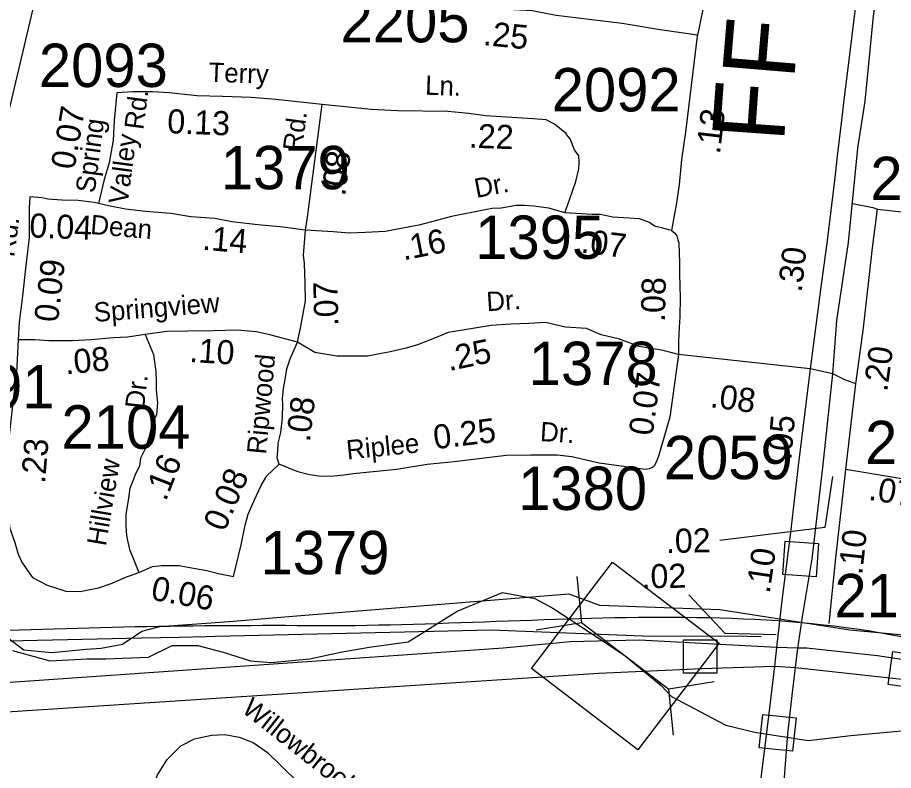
# Model space of a CAD drawing. Extents: x 1945482 to 2853149, y 66427 to 1015778.
# Drawn here: x 2338558 to 2341541, y 185364 to 187928 of the extents above; entities that cross this region are included whole.
import ezdxf

# ---------------------------------------------------------------- set-up
doc = ezdxf.new("R2010")
doc.units = 0
for name, color, linetype in [('Old_Level_10', 7, 'Continuous'), ('Old_Level_11', 7, 'Continuous'), ('Old_Level_17', 7, 'Continuous'), ('Old_Level_22', 7, 'Continuous'), ('Old_Level_28', 7, 'Continuous'), ('Old_Level_3', 7, 'Continuous'), ('Old_Level_31', 7, 'Continuous'), ('Old_Level_32', 7, 'Continuous'), ('Old_Level_35', 7, 'Continuous'), ('Old_Level_48', 7, 'Continuous'), ('Old_Level_49', 7, 'Continuous'), ('Old_Level_50', 7, 'Continuous'), ('Old_Level_56', 7, 'Continuous'), ('Old_Level_59', 7, 'Continuous'), ('Old_Level_8', 7, 'Continuous')]:
    doc.layers.add(name, color=color, linetype=linetype)

msp = doc.modelspace()

# ---------------------------------------------------------------- linework, layer by layer
at = {"layer": 'Old_Level_17'}
for points in [[(2341334.3, 186365.4), (2341308, 186192), (2340950, 186146.7)], [(2341142.1, 185826.2), (2340968.8, 185830), (2340844.4, 185962)]]:
    msp.add_lwpolyline(points, dxfattribs=at)
at = {"layer": 'Old_Level_28'}
for points in [[(2341532.3, 188966.6), (2341465.6, 188430), (2341425.5, 188083.6), (2341416.3, 188006.5), (2341391.2, 187802.7), (2341372.6, 187646.8), (2341364.4, 187578.5), (2341350.2, 187456.1), (2341340.4, 187373.6), (2341315.8, 187168.7), (2341294, 187010), (2341258.2, 186731.9)], [(2341334.8, 186714.9), (2341348.9, 186896.2), (2341388.5, 187162.4), (2341419.7, 187483.8), (2341445.1, 187643.8), (2341473.4, 187932.6), (2341518.7, 188241.3)], [(2341258.2, 186731.9), (2341216.5, 186402.1), (2341189.8, 186165.3), (2341162, 185951.5), (2341142.9, 185782.5)], [(2341300.8, 186396.4), (2341334.8, 186714.9)], [(2341215.9, 185780.5), (2341232.9, 185893.7), (2341264, 186084.9), (2341300.8, 186396.4)], [(2341142.9, 185782.5), (2340675.8, 185807.5), (2340440.3, 185802.5), (2340212.3, 185780.2), (2338451.1, 185657.5), (2337858.4, 185607.3), (2335647.1, 185387.6)], [(2341142.9, 185782.5), (2341136.1, 185718.9)], [(2341215.9, 185780.5), (2341142.9, 185782.5)], [(2341207.9, 185715.1), (2341215.9, 185780.5)], [(2343297.8, 183640.1), (2343281.6, 183716), (2343084.4, 184395.1), (2342993.6, 184671.1), (2342933.5, 184811.5), (2342882.8, 184899.9), (2342768.5, 185076.8), (2342647.1, 185224.3), (2342525.7, 185337.5), (2342372.4, 185454.3), (2342146.1, 185582.8), (2341955.2, 185660.6), (2341777.2, 185710.2), (2341487.2, 185755), (2341245.6, 185780.5), (2341215.9, 185780.5)], [(2335639.5, 185288.5), (2336125.5, 185343.8), (2336524.4, 185372.9), (2338346.6, 185551.9), (2340538.2, 185695), (2340888.9, 185710.8), (2341136.1, 185718.9)], [(2341136.1, 185718.9), (2341115.6, 185549.5), (2341101.9, 185437.5), (2341079.6, 185257), (2341050.1, 185011.5), (2341040.3, 184938.5), (2341022.9, 184790.2), (2341006.5, 184523.9), (2340995, 184342), (2340990.1, 184183.9), (2340991.2, 183974), (2340996.7, 183861.4), (2341004.3, 183735.4), (2341020.1, 183544.5), (2341028.8, 183445.8), (2341047.4, 183307.5), (2341068.7, 183139.7), (2341079.1, 183055.3), (2341105.3, 182865.7), (2341123.3, 182710.7), (2341140.7, 182578.8)], [(2341215.9, 182617.4), (2341190.5, 182776), (2341165, 183036.5), (2341122.6, 183328.1), (2341102.8, 183512.2), (2341091.4, 183638.2), (2341077.3, 183779.8), (2341071.6, 183859.1), (2341062.5, 184252.7), (2341091.4, 184678.9), (2341108.4, 184797.8), (2341119.7, 184936.6), (2341162.2, 185236.8), (2341182, 185488.8), (2341196.1, 185619.1), (2341207.9, 185715.1)], [(2341136.1, 185718.9), (2341207.9, 185715.1)], [(2341207.9, 185715.1), (2341643.8, 185667.5), (2341726, 185655.9), (2341799.7, 185640), (2341834.3, 185632.8), (2341972.8, 185592.4), (2342072.4, 185553.4), (2342179.2, 185501.4), (2342291.8, 185440.7), (2342389.9, 185372.9), (2342475.1, 185307.9), (2342554.4, 185234.2), (2342622.3, 185167.8), (2342690.1, 185081.2), (2342773.8, 184964.2), (2342830.1, 184874.7), (2342896.5, 184747.6), (2342971.5, 184554.1), (2343006.2, 184451.6), (2343030.7, 184372.2), (2343069.7, 184217.6), (2343120.2, 184028.5), (2343237.1, 183621.3), (2343240.1, 183611.1)]]:
    msp.add_lwpolyline(points, dxfattribs=at)
at = {"layer": 'Old_Level_3'}
for points in [[(2338526.2, 185841.7), (2338565.5, 185843.1), (2338604.9, 185844.4), (2338644.3, 185845.7), (2338683.6, 185846.9), (2338723, 185848.1), (2338762.4, 185849.2), (2338801.7, 185850.2), (2338841.1, 185851.2), (2338880.5, 185852.1), (2338919.9, 185853), (2338959.2, 185853.8), (2338998.6, 185854.5), (2339038, 185855.2), (2339077.4, 185855.8), (2339116.7, 185856.4), (2339156.1, 185856.9), (2339195.5, 185857.3), (2339234.8, 185857.7), (2339274.2, 185857.9), (2339313.6, 185858.2), (2339352.9, 185858.3), (2339392.3, 185858.4), (2339431.6, 185858.4), (2339471, 185858.4), (2339510.4, 185858.2), (2339549.7, 185858), (2339589.1, 185857.8), (2339628.5, 185857.8), (2339668.1, 185858), (2339707.8, 185858.3), (2339747.5, 185858.9), (2339787.4, 185859.6), (2339827.3, 185860.4), (2339867.2, 185861.4), (2339907.3, 185862.5), (2339947.4, 185863.7), (2339987.5, 185864.9), (2340027.7, 185866.3), (2340068, 185867.7), (2340108.3, 185869.1), (2340148.6, 185870.6), (2340188.9, 185872.1), (2340229.2, 185873.6), (2340269.6, 185875.1), (2340309.9, 185876.5), (2340350.3, 185877.9), (2340390.6, 185879.3), (2340431, 185880.5), (2340471.3, 185881.7), (2340511.6, 185882.8), (2340551.8, 185883.7), (2340592, 185884.6), (2340632.2, 185885.3), (2340672.3, 185885.8), (2340712.4, 185886.1), (2340752.4, 185886.3), (2340792.3, 185886.2), (2340832.2, 185886), (2340872, 185885.5), (2340911.7, 185884.7), (2340951.3, 185883.7), (2340990.8, 185882.5), (2341030.2, 185880.9), (2341069.5, 185879), (2341108.7, 185876.8), (2341147.7, 185874.3), (2341186.7, 185871.4), (2341225.5, 185868.1), (2341264.1, 185864.5), (2341302.6, 185860.5), (2341341, 185856.1)], [(2341341, 185856.1), (2341379.2, 185851.2), (2341417.2, 185845.9), (2341455.1, 185840.2), (2341492.8, 185834), (2341530.3, 185827.3), (2341567.6, 185820.2)]]:
    msp.add_lwpolyline(points, dxfattribs=at)
at = {"layer": 'Old_Level_31'}
for points in [[(2341172.5, 186144.8), (2341286.2, 186137.1), (2341278.5, 186023.3), (2341164.8, 186031)], [(2340308.2, 185711.1), (2340584.3, 186074), (2340947.4, 185797.7), (2340671.4, 185434.8)], [(2340826.3, 185808.9), (2340940.3, 185808.9), (2340940.3, 185694.9), (2340826.3, 185694.9)], [(2341652.2, 185753.6), (2341636.3, 185640.8), (2341523.4, 185656.7), (2341539.3, 185769.6)], [(2341096.3, 185555), (2341209.7, 185542.8), (2341197.4, 185429.3), (2341084.1, 185441.6)]]:
    msp.add_lwpolyline(points, close=True, dxfattribs=at)
at = {"layer": 'Old_Level_32'}
msp.add_line((2341734.8, 186330), (2341378.9, 186389.2), dxfattribs=at)
for points in [[(2341016.3, 188209), (2340994.8, 188183.8), (2340969.7, 188137.2), (2340948.1, 188097.7), (2340923, 188047.4), (2340908.7, 187997.1), (2340890.7, 187950.5), (2340873.5, 187867.8)], [(2340873.5, 187867.8), (2340747.2, 187885.9), (2340618, 187907.4), (2340392.8, 187935.4), (2340311.5, 187950.9), (2340122.9, 187961.2), (2339951.4, 187993.5), (2339881.7, 188009), (2339804.3, 188032.3), (2339764.2, 188047.4), (2339691.7, 188098.5), (2339663.9, 188128.2)], [(2340873.5, 187867.8), (2340872.8, 187864.3), (2340847.7, 187659.7), (2340833.3, 187537.6), (2340819, 187444.3), (2340811.8, 187358.1), (2340801, 187289.9), (2340793.9, 187246.8), (2340785.1, 187203)], [(2338897, 187672.2), (2338886.9, 187578.1), (2338883.6, 187510.8), (2338870.1, 187433.5), (2338853.3, 187376.3), (2338833.8, 187294.9)], [(2339596, 187631.9), (2339438.1, 187648.7), (2339354, 187655.4), (2339256.6, 187658.8), (2339169.2, 187662.1), (2339075.1, 187672.2), (2339018, 187675.6), (2338950.8, 187675.6), (2338897, 187672.2)], [(2339538.7, 187203.8), (2339545.6, 187248.6), (2339596, 187631.9)], [(2340422.5, 187263.5), (2340439.3, 187310.5), (2340459.6, 187369.6), (2340469.7, 187413.3), (2340471.3, 187434.8), (2340469.7, 187457), (2340455, 187477.5), (2340440.7, 187515.1), (2340428.2, 187529.4), (2340426.4, 187533), (2340404.9, 187550.9), (2340387, 187565.2), (2340358.4, 187579.5), (2340313.6, 187583.1), (2340152.6, 187593.8), (2340095.3, 187601), (2340023.8, 187608.2), (2339852, 187610), (2339762.5, 187615.3), (2339596, 187631.9)], [(2338600.8, 187318.1), (2338598, 187279.8), (2338598, 187263.7), (2338598, 187179.6), (2338592.7, 187131.2), (2338585.5, 187073.9), (2338574.8, 186980.8), (2338564, 186889.5), (2338560.6, 186831.1)], [(2338833.8, 187294.9), (2338819.3, 187298.2), (2338765.2, 187305.3), (2338709.2, 187306.5), (2338661.2, 187309.6), (2338641, 187313.8), (2338600.8, 187318.1)], [(2339538.7, 187203.8), (2339452.9, 187215.3), (2339376.8, 187221.9), (2339288.5, 187232.4), (2339230.5, 187243.3), (2339148.4, 187250), (2339080.1, 187260.7), (2338994, 187267.3), (2338925.9, 187276), (2338867.6, 187287.1), (2338833.8, 187294.9)], [(2340422.5, 187263.5), (2340367.3, 187278.7), (2340315.4, 187285.9), (2340285, 187287.7), (2340256.4, 187287.7), (2340205.1, 187279), (2340175.2, 187277.8), (2340151.3, 187272.9), (2340036, 187250.9), (2339968.3, 187232.2), (2339925.4, 187221.4), (2339810.8, 187200), (2339743.3, 187196.2), (2339688, 187194.3), (2339633.2, 187198.2), (2339538.7, 187203.8)], [(2340785.1, 187203), (2340752, 187212.6), (2340727.8, 187217.7), (2340710.9, 187230.4), (2340676.9, 187242.9), (2340641.1, 187244.7), (2340585.6, 187248.3), (2340542.7, 187257.3), (2340515.8, 187257.3), (2340422.5, 187263.5)], [(2341378.9, 186389.2), (2341401.3, 186573.7), (2341413.4, 186680.9), (2341439.6, 186871.3), (2341469.6, 187143.6), (2341487.3, 187276.2)], [(2339511.4, 186823.1), (2339522.9, 186876.4), (2339539.6, 186964), (2339537.8, 187021.3), (2339536, 187091.1), (2339532.7, 187118.6), (2339538.7, 187203.8)], [(2340785.1, 187203), (2340796.7, 187194.4), (2340803.1, 187184.7), (2340807.6, 187170.8), (2340810, 187160.9), (2340812.7, 187093), (2340812.2, 187057), (2340813.9, 187013), (2340815.4, 186975.1), (2340814, 186909), (2340811.5, 186872.9), (2340809.3, 186826.8), (2340809.1, 186780.7)], [(2340809.1, 186780.7), (2340757.6, 186794.2), (2340675.5, 186808.4), (2340608.9, 186832.9), (2340546.3, 186847.3), (2340496.2, 186868.7), (2340424.6, 186874.1), (2340356.6, 186890.2), (2340299.3, 186886.6), (2340238.8, 186884.2), (2340171, 186879.5), (2340025, 186856.1), (2339990.2, 186840.6), (2339920.5, 186813.5), (2339881.7, 186801.9), (2339827.5, 186790.3), (2339750.1, 186774.8), (2339645.6, 186774.8), (2339570.5, 186787.2), (2339511.4, 186823.1)], [(2338993.5, 186849.2), (2338933.3, 186840.2), (2338885.4, 186837.3), (2338809.5, 186830.1), (2338745.6, 186827), (2338665.5, 186827.6), (2338617.6, 186830.7), (2338605.2, 186830.4), (2338585.5, 186830.4), (2338560.6, 186831.1)], [(2338993.5, 186849.2), (2339021.4, 186781.2), (2339029.3, 186721.2), (2339031, 186689), (2339031, 186660.3), (2339034.6, 186615.6), (2339031.4, 186576.1), (2339016.7, 186542.9), (2339004.2, 186494.5), (2338994.5, 186461.8), (2338977.7, 186428.2), (2338973.8, 186401.1), (2338957.7, 186368.9), (2338952.3, 186352.7), (2338940.7, 186323.9), (2338934, 186276.9), (2338927.3, 186236.5), (2338927.3, 186196.2), (2338929.1, 186164.8), (2338932.6, 186146.9), (2338939.8, 186116.4), (2338948.7, 186094.9), (2338971, 186038.1)], [(2339511.4, 186823.1), (2339417.5, 186847.3), (2339372, 186857.5), (2339306.6, 186863.4), (2339224.3, 186861.6), (2339138.4, 186859.8), (2339067.1, 186858.5), (2338993.5, 186849.2)], [(2338560.6, 186831.1), (2338555.1, 186719.4), (2338544.3, 186637.1), (2338528.2, 186494.2), (2338515.7, 186395.7), (2338517.5, 186334.8), (2338519.3, 186272.2), (2338526.5, 186238.2), (2338531.8, 186188), (2338547.9, 186143.3), (2338560.5, 186100.3), (2338573, 186073.4), (2338592.7, 186044.8), (2338608.8, 186021.5), (2338658.9, 185994.7), (2338723.3, 185975), (2338771.6, 185973.2), (2338834.2, 185985.7), (2338880.7, 186001.8), (2338923.9, 186021.3), (2338971, 186038.1)], [(2339449.1, 186407.1), (2339442.6, 186428.9), (2339444.3, 186452.9), (2339445.9, 186479), (2339455.2, 186515.2), (2339460.2, 186565.2), (2339461.4, 186611.3), (2339461.1, 186629.3), (2339464.5, 186665.4), (2339470.1, 186695.4), (2339475.5, 186731.5), (2339486.7, 186765.7), (2339511.4, 186823.1)], [(2340809.1, 186780.7), (2340779.6, 186567.5), (2340740.8, 186433.9), (2340733.6, 186413.6), (2340726.1, 186401.3)], [(2341258.2, 186731.9), (2340809.1, 186780.7)], [(2341334.8, 186714.9), (2341258.2, 186731.9)], [(2341413.4, 186680.9), (2341375.4, 186694.7), (2341334.8, 186714.9)], [(2339449.1, 186407.1), (2339465.1, 186401.3), (2339489.3, 186391.7), (2339513.5, 186382.1), (2339547.7, 186372.8), (2339583.7, 186367.4), (2339623.8, 186366), (2339669.6, 186370.8), (2339701.7, 186375.3), (2339849.3, 186390), (2339953.1, 186407.7), (2340045, 186416.3), (2340166.7, 186431.1), (2340222.5, 186437.4), (2340306.5, 186438.7), (2340396.4, 186439.3), (2340446.5, 186433.3), (2340539.6, 186411.9), (2340696.6, 186390.1), (2340710.5, 186392.7), (2340720.3, 186397.1), (2340726.1, 186401.3)], [(2339293.6, 186024.7), (2339320.4, 186132.3), (2339333.9, 186199.5), (2339344, 186236.5), (2339364.1, 186283.6), (2339387.7, 186334), (2339407.8, 186367.6), (2339449.1, 186407.1)], [(2341322.4, 185864.2), (2341344.8, 186087.7), (2341378.9, 186389.2)], [(2338971, 186038.1), (2339018, 186058.3), (2339048.2, 186061.7), (2339075.1, 186061.7), (2339108.7, 186061.7), (2339145.7, 186054.9), (2339202.8, 186044.9), (2339243.2, 186034.8), (2339293.6, 186024.7)]]:
    msp.add_lwpolyline(points, dxfattribs=at)
at = {"layer": 'Old_Level_35'}
for p, q in [((2339200.3, 185820.5), (2339232.4, 185821.2)), ((2338525.9, 185805), (2338982.1, 185815.5)), ((2338982.1, 185815.5), (2339108.5, 185818.4)), ((2339108.5, 185818.4), (2339200.3, 185820.5))]:
    msp.add_line(p, q, dxfattribs=at)
for points in [[(2341401.4, 187295.3), (2341471.4, 187281.5), (2341487.3, 187276.2), (2341639.3, 187258.5), (2341731.2, 187247.9), (2341789.5, 187235.5)], [(2339232.4, 185821.2), (2340172.2, 185842.8), (2340715.4, 185821.6), (2340995.2, 185822.9), (2341091.4, 185820.1)], [(2338919.1, 185051.6), (2338971.9, 185116.9), (2338992.1, 185177.5), (2339013.9, 185277), (2339034.1, 185347), (2339068.3, 185401.4), (2339114.9, 185448), (2339161.5, 185471.4), (2339219, 185483.8), (2339264, 185486.9), (2339313.7, 185477.6), (2339360.3, 185458.9), (2339410.1, 185424.7), (2339713.9, 185127.8), (2339724.4, 185111.2), (2339760.6, 185084.2), (2339825.8, 185026.7), (2339884.8, 184967.6), (2339936.1, 184900.8), (2339945.4, 184852.6), (2339931.4, 184787.6), (2339911.3, 184717.6), (2339898.7, 184693.9)]]:
    msp.add_lwpolyline(points, dxfattribs=at)
at = {"layer": 'Old_Level_48'}
msp.add_lwpolyline([(2338423.8, 186053), (2338435.8, 185951.1), (2338462.7, 185894.2), (2338504.6, 185840.3), (2338528.6, 185813.4), (2338579.5, 185774.4), (2338675.2, 185765.5), (2338792, 185777.4), (2338842.9, 185780.4), (2338916.4, 185794.1), (2338981.7, 185838.3), (2339042.7, 185854.1), (2339278.6, 185870.9), (2339522.9, 185892), (2340435.4, 185966.1), (2340540.2, 185927.2), (2340950.3, 185912.2), (2341393.3, 185843.3), (2341842.3, 185801.4), (2342010, 185759.5), (2342204.5, 185666.6), (2342474.2, 185471.7), (2342736, 185252.7)], dxfattribs=at)
at = {"layer": 'Old_Level_49'}
msp.add_lwpolyline([(2338423.8, 186053), (2338435.8, 185951.1), (2338462.7, 185894.2), (2338504.6, 185840.3), (2338528.6, 185813.4), (2338579.5, 185774.4), (2338675.2, 185765.5), (2338792, 185777.4), (2338842.9, 185780.4), (2338916.4, 185794.1), (2338981.7, 185838.3), (2339042.7, 185854.1), (2339278.6, 185870.9), (2339522.9, 185892), (2340435.4, 185966.1), (2340540.2, 185927.2), (2340950.3, 185912.2), (2341393.3, 185843.3), (2341842.3, 185801.4), (2342010, 185759.5), (2342204.5, 185666.6), (2342474.2, 185471.7), (2342736, 185252.7)], dxfattribs=at)
at = {"layer": 'Old_Level_50'}
for p, q in [((2340463.2, 186024.1), (2340479.5, 185868.1)), ((2340324.6, 185843.3), (2340479.5, 185868.1)), ((2340479.5, 185868.1), (2340776.1, 185640.7)), ((2340931, 185665.5), (2340776.1, 185640.7)), ((2340792.5, 185484.7), (2340776.1, 185640.7))]:
    msp.add_line(p, q, dxfattribs=at)
at = {"layer": 'Old_Level_56'}
msp.add_line((2338214.7, 186283.8), (2339176.2, 190341.7), dxfattribs=at)
at = {"layer": 'Old_Level_59'}
msp.add_lwpolyline([(2338541.4, 185772.8), (2338668.7, 185738), (2338795.9, 185743.8), (2338859.6, 185743.8), (2339004.2, 185749.6), (2339085.1, 185790.1), (2339171.9, 185790.1), (2339258.7, 185767), (2339351.2, 185738), (2339420.6, 185732.2), (2339553.7, 185743.8), (2339657.8, 185767), (2339756.1, 185784.3), (2339889.2, 185801.7), (2340055.4, 185907), (2340210.2, 185970.4), (2340320.5, 185949.3), (2340381.5, 185916.4), (2340538.7, 185813.1), (2340627.8, 185754.4), (2340749.8, 185653.4), (2340785.7, 185616.5), (2340860.9, 185576), (2340970.8, 185518.1), (2341069.1, 185494.9), (2341251.3, 185466), (2341395.9, 185483.3), (2341581, 185500.7)], dxfattribs=at)

# ---------------------------------------------------------------- texts
at = {"layer": 'Old_Level_10'}
msp.add_text('Willowbrook', height=65.617, rotation=321.696, dxfattribs=at).set_placement((2339318.5, 185565.5))
at = {"layer": 'Old_Level_11'}
for s, rotation, p in [('Terry', 358.0237, (2339208.1, 187709.7)), ('Ln.', 357.9536, (2339945.7, 187665.6)), ('Rd.', 82.5081, (2338986.7, 187544)), ('Rd.', 82.5081, (2339526.6, 187470.2)), ('Spring ', 82.5081, (2338821.1, 187328.3)), ('Valley', 82.5081, (2338933.1, 187290.2)), ('Dr.', 10.7814, (2340121, 187313.6)), ('Dean', 355.1783, (2338804.7, 187191.3)), ('Rd.', 82.5081, (2338547.2, 187110.3)), ('Springview', 4.5005, (2338820.6, 186891.4)), ('Dr.', 3.959, (2340157.4, 186927.9)), ('Ripwood', 84.6743, (2339404.5, 186438.9)), ('Dr.', 83.6634, (2338989.5, 186593.6)), ('Dr.', 356.4451, (2340336.6, 186486.1)), ('Riplee', 5.6687, (2339681.4, 186422.8)), ('Hillview', 80.543, (2338859, 186126.1))]:
    msp.add_text(s, height=65.62, rotation=rotation, dxfattribs=at).set_placement(p)
at = {"layer": 'Old_Level_17'}
for s, rotation, p in [('.25', 354.2865, (2340142.1, 187834.8)), ('0.07', 80.1392, (2338752, 187407.5)), ('0.13', 357.7964, (2339067.1, 187534.7)), ('.13', 83.2938, (2340950.4, 187461.2)), ('.22', 357.9536, (2340094.3, 187485.2)), ('.08', 82.5081, (2339673.9, 187317.9)), ('0.04', 357.5338, (2338597.5, 187179.9)), ('.14', 355.3008, (2339186, 187137.6)), ('.16', 11.1468, (2339873.1, 187101)), ('.07', 352.8088, (2340474.8, 187128.2)), ('.30', 83.5454, (2341228.7, 186990.7)), ('0.09', 83.4221, (2338696.2, 186888.1)), ('.07', 91.7014, (2339651.6, 186878)), ('.08', 88.8025, (2340763.2, 186890.9)), ('.08', 5.4242, (2338722.7, 186712.6)), ('.10', 356.318, (2339142.4, 186755.6)), ('.25', 11.7311, (2340027.9, 186724.1)), ('.20', 82.1471, (2341519.9, 186651.8)), ('0.07', 82.1091, (2340720.7, 186501.5)), ('.08', 352.4479, (2340914.8, 186601.6)), ('.08', 83.0067, (2339553.8, 186480.8)), ('.05', 84.952, (2341193.2, 186419)), ('0.25', 6.9353, (2339979.4, 186457.9)), ('.23', 85.2391, (2338651.7, 186339.8)), ('.16', 68.5261, (2339063.4, 186278.2)), ('0.08', 66.8125, (2339263.6, 186173.8)), ('.07', 351.021, (2341454, 186286.4)), ('.02', 0.9581, (2340767, 186104.7)), ('.10', 83.5543, (2341434.6, 186028.1)), ('.10', 81.7107, (2341119.6, 185964.5)), ('.02', 0.9581, (2340684.1, 185984)), ('0.06', 349.6892, (2339009.6, 185946.3))]:
    msp.add_text(s, height=82.02, rotation=rotation, dxfattribs=at).set_placement(p)
at = {"layer": 'Old_Level_22'}
for rotation, p in [(85.2386, (2341203, 187713.9)), (85.9163, (2341168.2, 187500.6))]:
    msp.add_text('F', height=246.1, rotation=rotation, dxfattribs=at).set_placement(p)
at = {"layer": 'Old_Level_8'}
for s, p in [('2205', (2339658.4, 187844)), ('2093', (2338631.1, 187691.7)), ('2092', (2340377.4, 187608.6)), ('1379', (2339250.7, 187343.5)), ('2126', (2341462.6, 187306.5)), ('1395', (2340117.1, 187106.3)), ('1378', (2340299.3, 186676.7)), ('2091', (2338245.1, 186597.7)), ('2104', (2338708, 186460.1)), ('2125', (2341444.8, 186407.3)), ('2059', (2340759.3, 186356.1)), ('1380', (2340263.2, 186251.2)), ('1379', (2339385.8, 186032.4)), ('2126', (2341340.5, 185885.8))]:
    msp.add_text(s, height=147.64, dxfattribs=at).set_placement(p)

doc.saveas('drawing.dxf')
